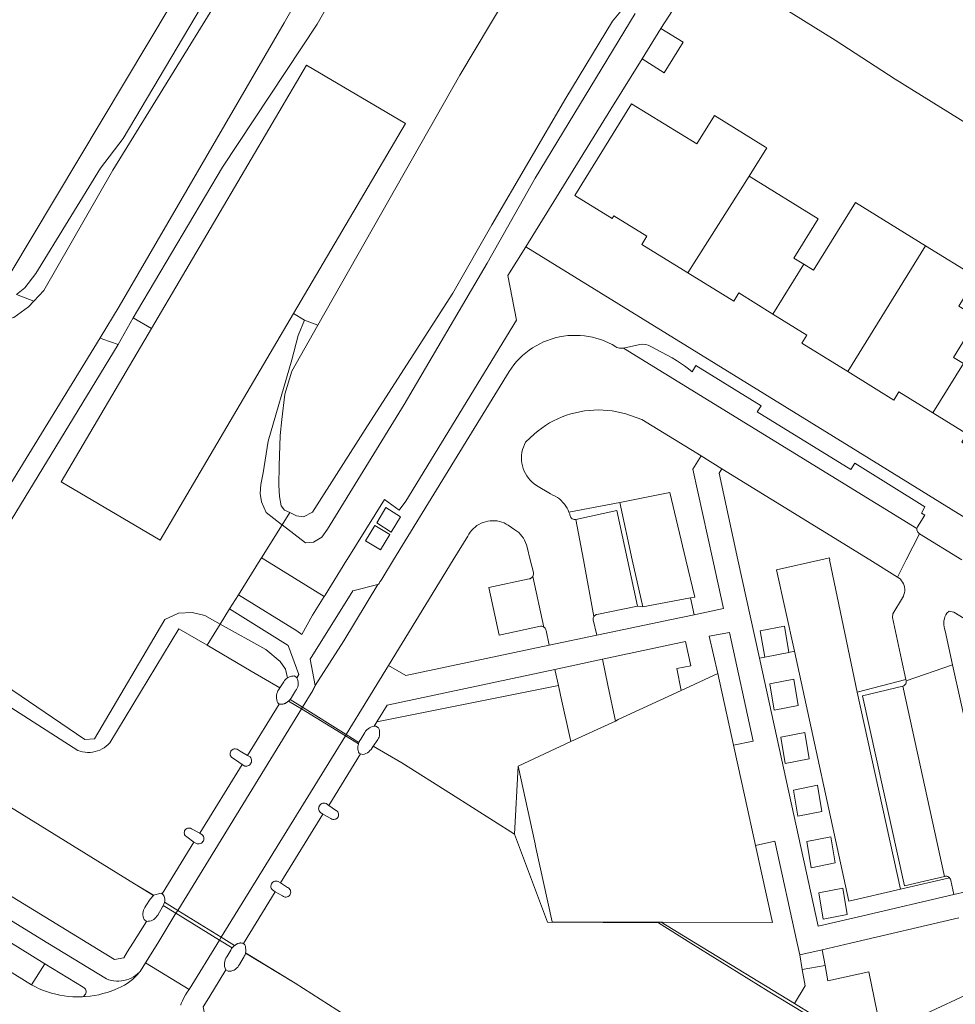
# Model space of a CAD drawing. Header units: metres. Extents: x 89888 to 94270, y 464165 to 468904.
# Tile 286 of 369: x 92589 to 92686, y 467994 to 468095. Entities that reach past the tile are written whole.
import ezdxf

# ---------------------------------------------------------------- set-up
doc = ezdxf.new("R2010")
doc.units = ezdxf.units.M
for name, color, linetype, lineweight in [('B_BEBOUWINGSGRENS_0', 251, 'CONTINUOUS', 13), ('B_TUSSENMUUR_0', 251, 'CONTINUOUS', 13), ('G_GRENS_ALGEMEEN_0', 251, 'CONTINUOUS', 13), ('K_KUNSTWERKGRENS_0', 251, 'CONTINUOUS', 13), ('K_KUNSTWERKGRENS_1', 251, 'CONTINUOUS', 13), ('T_CULTUURGRENS_0', 251, 'CONTINUOUS', 13), ('T_HEK_LIJN_0', 251, 'CONTINUOUS', 13), ('T_MUUR_30CM_LIJN_0', 251, 'CONTINUOUS', 13), ('V_WEGGRENS_0', 251, 'CONTINUOUS', 13), ('V_WEGGRENS_1', 251, 'CONTINUOUS', 13), ('W_KADEMUUR_30CM_LIJN_0', 251, 'CONTINUOUS', 13), ('W_KADEMUUR_30CM_LIJN_1', 251, 'CONTINUOUS', 13), ('W_WALBESCHERMING_LIJN_0', 251, 'CONTINUOUS', 13), ('W_WATERGRENS_0', 251, 'CONTINUOUS', 13)]:
    doc.layers.add(name, color=color, linetype=linetype, lineweight=lineweight)

# ---------------------------------------------------------------- blocks, each defined once
blk = doc.blocks.new('OGT_BLOK1_ACAD_1_FMEBLOCK13')
at = {"layer": 'T_CULTUURGRENS_0'}
for p, q in [((-4.16, 5.77), (0.42, 6.82)), ((1.32, 6.82), (4.16, -6.82))]:
    blk.add_line(p, q, dxfattribs=at)

msp = doc.modelspace()

# ---------------------------------------------------------------- linework, layer by layer
at = {"layer": 'B_BEBOUWINGSGRENS_0'}
for p, q in [((92653.42, 468091.2), (92655.37, 468094.34)), ((92657.47, 468026.06), (92661.24, 468027.81)), ((92661.24, 468027.81), (92662.86, 468020.41)), ((92646.09, 468020.78), (92650.68, 468022.91)), ((92640.65, 468018.26), (92646.09, 468020.78))]:
    msp.add_line(p, q, dxfattribs=at)
for points in [[(92655.37, 468094.34), (92657.66, 468092.92), (92655.72, 468089.78), (92653.42, 468091.2)], [(92602.84, 468063.39), (92618.83, 468090.56), (92629.03, 468084.55), (92617.49, 468064.94)], [(92664.48, 468079.1), (92666.29, 468082.02), (92666.15, 468082.11), (92660.88, 468085.38), (92659.06, 468082.43), (92652.34, 468086.58), (92646.5, 468077.12), (92650.35, 468074.73), (92650.52, 468075.02), (92653.92, 468072.91), (92653.39, 468072.06), (92658.14, 468069.13)], [(92670.09, 468070.03), (92669.07, 468070.66), (92671.58, 468074.71), (92664.48, 468079.1)], [(92682.66, 468071.92), (92675.43, 468076.39), (92671.11, 468069.4), (92670.09, 468070.03)], [(92686.56, 468059.79), (92685.53, 468060.42), (92688.04, 468064.51), (92686.09, 468065.71), (92687.92, 468068.68), (92682.66, 468071.92)], [(92658.14, 468069.13), (92662.88, 468066.21), (92663.4, 468067.06), (92666.92, 468064.89)], [(92617.49, 468064.94), (92603.73, 468041.57), (92593.53, 468047.58), (92602.84, 468063.39)], [(92666.92, 468064.89), (92670.43, 468062.72), (92669.9, 468061.87), (92674.64, 468058.95)], [(92674.64, 468058.95), (92679.38, 468056.02), (92679.9, 468056.87), (92683.42, 468054.7)], [(92683.42, 468054.7), (92686.93, 468052.54), (92686.4, 468051.68), (92691.14, 468048.76)], [(92650.68, 468022.91), (92650.97, 468023.05), (92657.47, 468026.06)], [(92662.86, 468020.41), (92664.05, 468014.96), (92665.13, 468010.06)], [(92655.41, 468002.16), (92654.46, 468002.16), (92644.15, 468002.2), (92642.45, 468010), (92642.4, 468010.23), (92640.65, 468018.26)], [(92665.13, 468010.06), (92666.87, 468002.11), (92655.52, 468002.16), (92655.41, 468002.16)], [(92683.97, 467984.71), (92682.27, 467992.55), (92687.75, 467995.09)]]:
    msp.add_lwpolyline(points, dxfattribs=at)
at = {"layer": 'B_TUSSENMUUR_0'}
for p, q in [((92658.14, 468069.13), (92664.48, 468079.1)), ((92674.64, 468058.95), (92682.66, 468071.92)), ((92666.92, 468064.89), (92670.09, 468070.03)), ((92683.42, 468054.7), (92686.56, 468059.79))]:
    msp.add_line(p, q, dxfattribs=at)
at = {"layer": 'G_GRENS_ALGEMEEN_0'}
for p, q in [((92600.96, 468064.5), (92599.39, 468061.75)), ((92599.39, 468061.75), (92585.87, 468039.53))]:
    msp.add_line(p, q, dxfattribs=at)
for points in [[(92614.65, 468044.42), (92614.17, 468045.52), (92614.04, 468046.38), (92614.11, 468047.29), (92614.35, 468048.51), (92614.86, 468051.76), (92617.32, 468060.18), (92617.95, 468062.66), (92618.63, 468064.27)], [(92616.31, 468043.14), (92616.26, 468043.17), (92614.65, 468044.42)], [(92581.66, 468031.59), (92581.96, 468030.52), (92595.96, 468020.99), (92596.97, 468021.07), (92604.22, 468033.39), (92605.61, 468034.04), (92607.04, 468034.11), (92608.34, 468033.8), (92609.93, 468032.91)]]:
    msp.add_lwpolyline(points, dxfattribs=at)
at = {"layer": 'K_KUNSTWERKGRENS_0'}
for p, q in [((92616.57, 468024.71), (92616.52, 468024.69)), ((92616.57, 468024.71), (92616.57, 468024.71)), ((92616.72, 468024.78), (92616.69, 468024.77)), ((92616.74, 468024.79), (92616.72, 468024.78)), ((92616.86, 468024.87), (92616.74, 468024.79)), ((92616.87, 468024.88), (92616.86, 468024.87)), ((92616.87, 468024.88), (92616.87, 468024.88)), ((92622.83, 468021.38), (92618.31, 468024.15)), ((92624.18, 468020.56), (92622.83, 468021.38)), ((92624.12, 468020.18), (92624.13, 468020.23)), ((92624.12, 468020.17), (92624.12, 468020.18)), ((92624.13, 468020.33), (92624.14, 468020.4)), ((92624.14, 468020.4), (92624.14, 468020.4)), ((92624.17, 468020.53), (92624.18, 468020.55)), ((92624.18, 468020.55), (92624.18, 468020.56)), ((92624.13, 468020.01), (92624.13, 468020.06)), ((92624.13, 468019.99), (92624.13, 468020.01)), ((92624.16, 468019.85), (92624.13, 468019.99)), ((92607.82, 468011.35), (92608.07, 468011.18)), ((92603.04, 468004.92), (92603.05, 468004.93)), ((92604.2, 468004.34), (92604.18, 468004.22)), ((92604.19, 468004.67), (92604.19, 468004.67)), ((92604.2, 468004.52), (92604.2, 468004.49)), ((92604.2, 468004.49), (92604.2, 468004.49)), ((92604.06, 468003.87), (92605.36, 468003.08)), ((92605.36, 468003.08), (92609.86, 468000.32)), ((92609.86, 468000.32), (92611.17, 467999.52)), ((92611.52, 467999.83), (92611.59, 467999.88)), ((92611.59, 467999.88), (92611.67, 467999.91)), ((92611.69, 467999.93), (92611.7, 467999.93)), ((92611.7, 467999.93), (92611.78, 467999.96)), ((92611.4, 467999.76), (92611.41, 467999.76)), ((92611.41, 467999.76), (92611.46, 467999.8))]:
    msp.add_line(p, q, dxfattribs=at)
for points in [[(92616.09, 468026.33), (92616.42, 468026.84), (92616.49, 468026.96), (92616.57, 468027.08), (92616.66, 468027.18), (92616.76, 468027.28), (92616.88, 468027.36)], [(92616.88, 468027.36), (92617.01, 468027.43), (92617.15, 468027.49), (92617.29, 468027.53), (92617.44, 468027.55), (92617.59, 468027.56), (92617.84, 468027.38)], [(92617.84, 468027.38), (92617.9, 468027.24), (92617.94, 468027.08), (92617.96, 468026.92), (92617.97, 468026.77), (92617.95, 468026.61), (92617.92, 468026.45), (92617.86, 468026.3), (92617.79, 468026.16), (92617.7, 468026.03), (92617.27, 468025.32), (92617.23, 468025.26), (92617.19, 468025.19), (92617.14, 468025.13)], [(92616.01, 468024.66), (92615.87, 468024.77), (92615.8, 468024.92), (92615.75, 468025.08), (92615.73, 468025.25), (92615.72, 468025.41), (92615.73, 468025.58), (92615.77, 468025.74), (92615.82, 468025.9), (92615.85, 468025.96), (92615.88, 468026.01), (92615.91, 468026.07), (92615.95, 468026.12), (92615.98, 468026.17), (92616.09, 468026.33)], [(92616.37, 468024.64), (92616.29, 468024.64), (92616.22, 468024.64), (92616.15, 468024.64), (92616.08, 468024.65), (92616.01, 468024.66)], [(92616.52, 468024.69), (92616.5, 468024.68), (92616.37, 468024.64)], [(92616.69, 468024.77), (92616.62, 468024.73), (92616.57, 468024.71)], [(92618.31, 468024.15), (92616.98, 468024.97), (92616.87, 468024.88)], [(92624.23, 468020.71), (92624.25, 468020.76), (92624.28, 468020.8), (92624.3, 468020.85), (92624.33, 468020.9), (92624.35, 468020.94), (92624.41, 468021.03), (92624.83, 468021.72), (92624.92, 468021.87), (92625.04, 468022), (92625.17, 468022.12), (92625.31, 468022.22), (92625.47, 468022.29), (92625.64, 468022.35), (92625.81, 468022.38)], [(92625.81, 468022.38), (92625.91, 468022.39), (92625.98, 468022.39), (92626.25, 468022.2), (92626.3, 468022.07), (92626.34, 468021.94), (92626.36, 468021.8), (92626.36, 468021.66), (92626.36, 468021.53), (92626.34, 468021.39), (92626.3, 468021.26), (92626.25, 468021.13), (92626.19, 468021.01), (92626.11, 468020.89), (92625.74, 468020.35), (92625.7, 468020.3)], [(92624.13, 468020.06), (92624.12, 468020.13), (92624.12, 468020.17)], [(92624.13, 468020.23), (92624.13, 468020.28), (92624.13, 468020.33)], [(92624.14, 468020.4), (92624.15, 468020.42), (92624.17, 468020.53)], [(92625.7, 468020.3), (92625.58, 468020.13), (92625.49, 468019.98), (92625.37, 468019.86), (92625.24, 468019.74), (92625.1, 468019.64), (92624.95, 468019.56), (92624.79, 468019.5), (92624.62, 468019.46), (92624.39, 468019.52)], [(92612.75, 468019.35), (92611.98, 468019.81), (92611.77, 468019.93), (92611.68, 468019.99), (92611.59, 468020.02), (92611.48, 468020.04), (92611.38, 468020.03), (92611.27, 468020), (92611.18, 468019.95), (92611.1, 468019.89), (92611.03, 468019.8), (92610.99, 468019.71), (92610.96, 468019.61), (92610.95, 468019.5), (92610.97, 468019.4), (92611.01, 468019.3), (92611.07, 468019.21), (92611.14, 468019.13), (92611.49, 468018.91), (92612.19, 468018.43)], [(92612.75, 468019.35), (92613, 468019.2), (92613.07, 468019.11), (92613.12, 468019.01), (92613.15, 468018.9), (92613.15, 468018.79), (92613.14, 468018.68), (92613.1, 468018.57), (92613.05, 468018.48), (92612.97, 468018.39), (92612.88, 468018.33), (92612.78, 468018.28), (92612.67, 468018.25), (92612.56, 468018.25), (92612.45, 468018.26), (92612.19, 468018.43)], [(92624.39, 468019.52), (92624.32, 468019.56), (92624.25, 468019.61), (92624.2, 468019.68), (92624.17, 468019.76), (92624.16, 468019.85)], [(92620.52, 468013.29), (92620.26, 468013.46), (92620.19, 468013.54), (92620.13, 468013.64), (92620.09, 468013.74), (92620.07, 468013.85), (92620.08, 468013.97), (92620.1, 468014.07), (92620.15, 468014.17), (92620.22, 468014.27), (92620.3, 468014.34), (92620.4, 468014.4), (92620.51, 468014.43), (92620.62, 468014.45), (92620.73, 468014.44), (92620.84, 468014.41), (92621.11, 468014.21)], [(92620.52, 468013.29), (92621.34, 468012.85), (92621.43, 468012.8), (92621.53, 468012.76), (92621.64, 468012.75), (92621.75, 468012.77), (92621.85, 468012.8), (92621.94, 468012.86), (92622.02, 468012.93), (92622.08, 468013.02), (92622.12, 468013.12), (92622.14, 468013.23), (92622.13, 468013.34), (92622.1, 468013.44), (92622.05, 468013.53), (92621.98, 468013.62), (92621.9, 468013.68), (92621.8, 468013.73), (92621.11, 468014.21)], [(92607.82, 468011.35), (92606.96, 468011.79), (92606.87, 468011.84), (92606.77, 468011.87), (92606.67, 468011.87), (92606.56, 468011.85), (92606.47, 468011.81), (92606.38, 468011.76), (92606.31, 468011.68), (92606.26, 468011.59), (92606.23, 468011.49), (92606.21, 468011.39), (92606.23, 468011.28), (92606.26, 468011.18), (92606.32, 468011.09), (92606.39, 468011.02), (92606.47, 468010.96), (92607.2, 468010.43)], [(92608.07, 468011.18), (92608.14, 468011.1), (92608.2, 468011), (92608.23, 468010.89), (92608.24, 468010.78), (92608.23, 468010.67), (92608.2, 468010.56), (92608.15, 468010.47), (92608.07, 468010.38), (92607.98, 468010.31), (92607.88, 468010.26), (92607.77, 468010.23), (92607.66, 468010.23), (92607.55, 468010.25), (92607.2, 468010.43)], [(92615.58, 468005.3), (92615.31, 468005.48), (92615.24, 468005.57), (92615.18, 468005.67), (92615.16, 468005.78), (92615.15, 468005.89), (92615.17, 468006), (92615.21, 468006.11), (92615.28, 468006.21), (92615.36, 468006.28), (92615.45, 468006.34), (92615.56, 468006.38), (92615.67, 468006.4), (92615.79, 468006.39), (92615.9, 468006.36), (92616.16, 468006.23)], [(92615.58, 468005.3), (92616.35, 468004.87), (92616.44, 468004.81), (92616.53, 468004.77), (92616.64, 468004.75), (92616.74, 468004.75), (92616.84, 468004.77), (92616.94, 468004.81), (92617.02, 468004.87), (92617.1, 468004.95), (92617.15, 468005.04), (92617.19, 468005.14), (92617.2, 468005.24), (92617.19, 468005.35), (92617.17, 468005.45), (92617.12, 468005.54), (92617.05, 468005.62), (92616.97, 468005.69), (92616.88, 468005.74), (92616.16, 468006.23)], [(92603.05, 468004.93), (92603.83, 468005.16), (92603.94, 468005.1)], [(92603.94, 468005.1), (92604.05, 468004.98), (92604.15, 468004.83)], [(92602.34, 468002.24), (92602.08, 468002.42), (92602.02, 468002.57), (92601.97, 468002.73), (92601.95, 468002.9), (92601.95, 468003.07), (92601.98, 468003.23), (92602.02, 468003.39), (92602.09, 468003.55), (92602.17, 468003.69), (92602.26, 468003.83), (92602.7, 468004.55), (92603.04, 468004.92)], [(92604.15, 468004.83), (92604.18, 468004.71), (92604.19, 468004.67)], [(92604.19, 468004.67), (92604.2, 468004.59), (92604.2, 468004.52)], [(92604.2, 468004.49), (92604.2, 468004.46), (92604.2, 468004.34)], [(92604.06, 468003.87), (92604.01, 468003.79), (92603.98, 468003.74), (92603.48, 468002.9), (92603.4, 468002.77), (92603.3, 468002.65), (92603.19, 468002.54), (92603.07, 468002.45), (92602.94, 468002.37), (92602.79, 468002.31), (92602.65, 468002.27), (92602.49, 468002.25), (92602.34, 468002.24)], [(92611.67, 467999.91), (92611.69, 467999.93), (92611.69, 467999.93)], [(92611.78, 467999.96), (92611.79, 467999.97), (92611.9, 468000)], [(92611.9, 468000), (92611.95, 468000.01), (92611.99, 468000.02), (92612.06, 468000.02), (92612.13, 468000.01), (92612.2, 468000), (92612.27, 467999.98), (92612.34, 467999.96)], [(92612.34, 467999.96), (92612.46, 467999.83), (92612.52, 467999.67), (92612.55, 467999.5), (92612.57, 467999.33), (92612.57, 467999.16), (92612.53, 467998.97)], [(92610.49, 467997.24), (92610.43, 467997.41), (92610.38, 467997.58), (92610.36, 467997.75), (92610.36, 467997.93), (92610.39, 467998.11), (92610.44, 467998.28), (92610.51, 467998.44), (92610.6, 467998.59), (92611.02, 467999.28), (92611.05, 467999.34), (92611.07, 467999.38), (92611.1, 467999.43), (92611.14, 467999.48), (92611.17, 467999.52)], [(92612.53, 467998.97), (92612.49, 467998.84), (92612.45, 467998.73), (92612.4, 467998.64), (92612.35, 467998.54), (92612.29, 467998.45), (92611.9, 467997.79), (92611.82, 467997.65), (92611.73, 467997.52), (92611.62, 467997.4), (92611.49, 467997.3), (92611.36, 467997.22), (92611.21, 467997.16), (92611.05, 467997.11), (92610.89, 467997.1), (92610.73, 467997.1), (92610.49, 467997.24)], [(92611.46, 467999.8), (92611.49, 467999.82), (92611.52, 467999.83)]]:
    msp.add_lwpolyline(points, dxfattribs=at)
at = {"layer": 'K_KUNSTWERKGRENS_1'}
for p, q in [((92616.01, 468024.66), (92612.75, 468019.35)), ((92616.52, 468024.69), (92616.37, 468024.64)), ((92616.54, 468024.7), (92616.52, 468024.69)), ((92616.57, 468024.71), (92616.54, 468024.7)), ((92616.73, 468024.79), (92616.57, 468024.71)), ((92616.74, 468024.79), (92616.73, 468024.79)), ((92616.87, 468024.88), (92616.86, 468024.87)), ((92617.01, 468025), (92616.87, 468024.88)), ((92617.14, 468025.13), (92617.01, 468025)), ((92624.12, 468020.2), (92624.13, 468020.23)), ((92624.12, 468020.18), (92624.12, 468020.2)), ((92624.13, 468020), (92624.12, 468020.18)), ((92624.13, 468020.33), (92624.14, 468020.37)), ((92624.13, 468020.23), (92624.13, 468020.33)), ((92624.14, 468020.4), (92624.18, 468020.55)), ((92624.14, 468020.37), (92624.14, 468020.4)), ((92624.18, 468020.56), (92624.23, 468020.71)), ((92624.18, 468020.55), (92624.18, 468020.56)), ((92621.11, 468014.21), (92624.39, 468019.52)), ((92624.13, 468019.99), (92624.13, 468020)), ((92612.19, 468018.43), (92607.82, 468011.35)), ((92616.16, 468006.23), (92620.52, 468013.29)), ((92607.2, 468010.43), (92603.94, 468005.1)), ((92612.34, 467999.96), (92615.58, 468005.3)), ((92604.12, 468004.02), (92604.06, 468003.87)), ((92604.17, 468004.2), (92604.12, 468004.02)), ((92604.15, 468004.83), (92604.19, 468004.67)), ((92604.18, 468004.22), (92604.17, 468004.2)), ((92604.19, 468004.67), (92604.2, 468004.52)), ((92604.2, 468004.52), (92604.2, 468004.5)), ((92604.2, 468004.5), (92604.2, 468004.49)), ((92604.2, 468004.49), (92604.2, 468004.34)), ((92611.41, 467999.76), (92611.59, 467999.88)), ((92611.59, 467999.88), (92611.7, 467999.93)), ((92611.7, 467999.93), (92611.73, 467999.95)), ((92611.73, 467999.95), (92611.78, 467999.96)), ((92611.78, 467999.96), (92611.9, 468000)), ((92611.17, 467999.52), (92611.29, 467999.66)), ((92611.29, 467999.66), (92611.4, 467999.76)), ((92611.4, 467999.76), (92611.41, 467999.76))]:
    msp.add_line(p, q, dxfattribs=at)
msp.add_lwpolyline([(92604.19, 468004.67), (92604.19, 468004.67), (92604.19, 468004.67)], dxfattribs=at)
at = {"layer": 'T_CULTUURGRENS_0'}
for p, q in [((92641.44, 468071.82), (92650.2, 468086.01)), ((92588.92, 468066.91), (92590.71, 468066.23)), ((92618.63, 468064.27), (92619.99, 468063.74)), ((92652.42, 468039.53), (92651.13, 468045.44)), ((92653.49, 468034.67), (92652.42, 468039.53)), ((92669.13, 468030.11), (92667.3, 468038.49)), ((92653.49, 468034.67), (92658.41, 468035.61)), ((92658.41, 468035.61), (92658.81, 468033.87)), ((92665.62, 468032.21), (92666.08, 468029.5)), ((92665.53, 468029.38), (92666.08, 468029.5)), ((92666.08, 468029.5), (92668.55, 468029.99)), ((92668.55, 468029.99), (92669.13, 468030.11)), ((92627.15, 468024.56), (92644.43, 468028.24)), ((92626.08, 468022.82), (92644.8, 468026.57)), ((92666.6, 468026.73), (92667.05, 468024.03)), ((92675.61, 468025.9), (92680.06, 468005.55)), ((92626.08, 468022.82), (92627.15, 468024.56)), ((92667.74, 468021.23), (92668.19, 468018.53)), ((92669.04, 468015.79), (92669.5, 468013.09)), ((92670.41, 468010.48), (92670.86, 468007.78)), ((92671.64, 468005.17), (92672.1, 468002.46))]:
    msp.add_line(p, q, dxfattribs=at)
for points in [[(92588.92, 468066.91), (92589.77, 468067.59), (92590.91, 468069.07), (92597.57, 468079.94), (92599.91, 468082.99), (92609.2, 468098.68), (92613.27, 468104.96), (92626.25, 468125.79), (92638.02, 468144.59), (92648.69, 468162.19), (92649.34, 468163.36), (92649.49, 468164.53)], [(92634.82, 468120.05), (92633.94, 468119.16), (92632.55, 468116.87), (92619.92, 468094.77), (92610.16, 468080.03), (92601.39, 468065.24), (92600.96, 468064.5)], [(92652.7, 468095.9), (92642.4, 468078.91), (92637.46, 468070.12), (92628.88, 468055.55), (92621, 468042.69), (92620.4, 468041.88), (92619.53, 468041.35), (92618.71, 468041.28), (92616.31, 468043.14)], [(92597.54, 468062.44), (92597.83, 468062.29), (92599.39, 468061.75)], [(92657.94, 468039.53), (92656.28, 468046.49), (92651.13, 468045.44)], [(92658.41, 468035.61), (92658.86, 468035.68), (92657.94, 468039.53)], [(92671.87, 468039.53), (92672.74, 468039.73), (92672.78, 468039.53)], [(92609.93, 468032.91), (92614.64, 468030.27), (92616.1, 468029.04), (92616.67, 468028.26), (92616.88, 468027.36)], [(92668.55, 468029.99), (92668.1, 468032.69), (92665.62, 468032.21)], [(92669.13, 468030.11), (92674.76, 468004.34), (92680.06, 468005.55)], [(92667.05, 468024.03), (92669.53, 468024.52), (92669.07, 468027.22), (92666.6, 468026.73)], [(92668.19, 468018.53), (92670.67, 468019.01), (92670.21, 468021.72), (92667.74, 468021.23)], [(92669.5, 468013.09), (92671.97, 468013.57), (92671.52, 468016.28), (92669.04, 468015.79)], [(92670.86, 468007.78), (92673.34, 468008.27), (92672.88, 468010.97), (92670.41, 468010.48)], [(92672.1, 468002.46), (92674.57, 468002.95), (92674.12, 468005.66), (92671.64, 468005.17)]]:
    msp.add_lwpolyline(points, dxfattribs=at)
at = {"layer": 'T_HEK_LIJN_0'}
for p, q in [((92650.2, 468086.01), (92653.42, 468091.2)), ((92616.31, 468043.14), (92617.1, 468044.4)), ((92614.19, 468039.74), (92616.31, 468043.14)), ((92611.82, 468035.94), (92614.06, 468039.53)), ((92614.06, 468039.53), (92614.19, 468039.74)), ((92610.9, 468034.47), (92611.82, 468035.94)), ((92609.93, 468032.91), (92610.9, 468034.47))]:
    msp.add_line(p, q, dxfattribs=at)
for points in [[(92518.51, 468109.3), (92544.06, 468093.53), (92544.69, 468094.81), (92561.5, 468084.77), (92581.92, 468072.68), (92588.09, 468068.95), (92588.18, 468068.89), (92588.24, 468068.99), (92614.3, 468112.59), (92613.93, 468112.65), (92626.65, 468133.99)], [(92608.57, 468030.72), (92609.3, 468031.89), (92609.93, 468032.91)]]:
    msp.add_lwpolyline(points, dxfattribs=at)
at = {"layer": 'T_MUUR_30CM_LIJN_0'}
for p, q in [((92649.89, 468026.62), (92649.33, 468029.28)), ((92644.43, 468028.24), (92644.8, 468026.57)), ((92650.68, 468022.91), (92649.89, 468026.62)), ((92669.14, 467993.77), (92676.5, 467989.27))]:
    msp.add_line(p, q, dxfattribs=at)
for points in [[(92644.8, 468026.57), (92645.02, 468025.57), (92646.09, 468020.78)], [(92655.41, 468002.16), (92658.94, 468000), (92669.14, 467993.77)]]:
    msp.add_lwpolyline(points, dxfattribs=at)
at = {"layer": 'V_WEGGRENS_0'}
for p, q in [((92659.07, 468100.09), (92655.37, 468094.34)), ((92618.63, 468064.27), (92617.49, 468064.94)), ((92602.84, 468063.39), (92600.96, 468064.5)), ((92651.5, 468061.37), (92681.76, 468042.78)), ((92661.65, 468048.93), (92659.51, 468050.25)), ((92661.65, 468048.93), (92676.9, 468039.53)), ((92627, 468044.94), (92626.06, 468043.36)), ((92651.13, 468045.44), (92645.89, 468044.45)), ((92646.61, 468043.7), (92647.38, 468039.53)), ((92625.86, 468043.09), (92624.9, 468041.51)), ((92682.03, 468042.21), (92680.67, 468039.53)), ((92686.4, 468039.53), (92682.03, 468042.21)), ((92614.53, 468039.53), (92614.19, 468039.74)), ((92620.64, 468035.74), (92614.53, 468039.53)), ((92623.03, 468039.58), (92623, 468039.53)), ((92627.27, 468028.64), (92633.96, 468039.53)), ((92647.38, 468039.53), (92648.46, 468033.69)), ((92652.96, 468034.75), (92651.92, 468039.53)), ((92665.53, 468029.38), (92663.31, 468039.53)), ((92676.9, 468039.53), (92679.77, 468037.76)), ((92680.67, 468039.53), (92679.77, 468037.76)), ((92643.31, 468032.59), (92642.15, 468037.81)), ((92652.96, 468034.75), (92653.49, 468034.67)), ((92643.85, 468030.72), (92648.76, 468031.75)), ((92643.85, 468030.72), (92629.06, 468027.59)), ((92671.57, 468001.74), (92665.53, 468029.38)), ((92629.06, 468027.59), (92627.27, 468028.64)), ((92644.43, 468028.24), (92649.33, 468029.28)), ((92657, 468028.33), (92657.47, 468026.06)), ((92685.45, 468028.7), (92680.66, 468027.06)), ((92680.63, 468027.18), (92675.61, 468025.9)), ((92680.31, 468026.51), (92684.61, 468006.88)), ((92680.63, 468027.18), (92680.66, 468027.06)), ((92625.81, 468022.38), (92626.08, 468022.82)), ((92640.65, 468018.26), (92640.27, 468011.23)), ((92680.06, 468005.55), (92685.13, 468006.73)), ((92685.59, 468005), (92690.47, 468006.13)), ((92586.43, 468001.23), (92591.84, 467997.86)), ((92606.71, 467995.2), (92609.86, 468000.32)), ((92669.42, 468000), (92669.69, 467998.78)), ((92585.05, 467999.05), (92590.48, 467995.7)), ((92672, 467999.32), (92669.69, 467998.78)), ((92672.29, 467997.7), (92672, 467999.32)), ((92591.84, 467997.86), (92590.48, 467995.7)), ((92602.23, 467997.97), (92606.71, 467995.2)), ((92669.69, 467998.78), (92669.95, 467997.28)), ((92672.29, 467997.7), (92669.95, 467997.28)), ((92669.95, 467997.28), (92670.24, 467995.6)), ((92672.57, 467996.11), (92672.29, 467997.7)), ((92676.8, 467997.04), (92672.57, 467996.11)), ((92670.24, 467995.6), (92669.14, 467993.77))]:
    msp.add_line(p, q, dxfattribs=at)
for points in [[(92641.44, 468071.82), (92639.6, 468068.87), (92640.49, 468064.25), (92629.05, 468045.6), (92628.38, 468044.67), (92626.87, 468045.75), (92623.03, 468039.58)], [(92693.76, 468039.53), (92675.67, 468050.7), (92641.44, 468071.82)], [(92627.81, 468039.53), (92639.71, 468058.96), (92639.95, 468059.32), (92640.21, 468059.66), (92640.49, 468059.99), (92640.78, 468060.3), (92641.1, 468060.6), (92641.43, 468060.88), (92641.77, 468061.15), (92642.12, 468061.39), (92642.49, 468061.62), (92642.87, 468061.82), (92643.26, 468062.01), (92643.66, 468062.17), (92644.07, 468062.31), (92644.48, 468062.43), (92644.9, 468062.53), (92645.33, 468062.6), (92645.76, 468062.66), (92646.19, 468062.69), (92646.62, 468062.69), (92647.05, 468062.68), (92647.48, 468062.64), (92647.91, 468062.57), (92648.33, 468062.49), (92648.75, 468062.38), (92649.16, 468062.25), (92649.57, 468062.1), (92649.96, 468061.93), (92650.35, 468061.73), (92650.72, 468061.52), (92650.84, 468061.45), (92650.97, 468061.4), (92651.1, 468061.36), (92651.23, 468061.35), (92651.37, 468061.35), (92651.5, 468061.37)], [(92681.76, 468042.78), (92681.83, 468042.93), (92682.57, 468044.13), (92682.23, 468044.35), (92682.6, 468045.01), (92675.35, 468049.49), (92674.95, 468048.85), (92665.31, 468054.79), (92665.71, 468055.42), (92658.98, 468059.57), (92658.6, 468058.93), (92658.21, 468059.24), (92657.81, 468059.55), (92657.4, 468059.83), (92656.97, 468060.1), (92656.54, 468060.36), (92654.32, 468061.54), (92654.2, 468061.6), (92654.07, 468061.66), (92653.8, 468061.75), (92653.51, 468061.78), (92653.2, 468061.74), (92651.5, 468061.37)], [(92641.09, 468049.22), (92641.03, 468049.5), (92641, 468049.78), (92640.99, 468050.06), (92641, 468050.34), (92641.04, 468050.62), (92641.1, 468050.9), (92641.19, 468051.17), (92641.29, 468051.43), (92641.42, 468051.68), (92642.33, 468052.53), (92642.7, 468052.84), (92643.08, 468053.12), (92643.48, 468053.4), (92643.89, 468053.65), (92644.31, 468053.88), (92644.74, 468054.09), (92645.18, 468054.27), (92645.63, 468054.44), (92646.09, 468054.59), (92646.55, 468054.71), (92647.02, 468054.81), (92647.49, 468054.89), (92647.97, 468054.95), (92648.45, 468054.98), (92648.93, 468054.99), (92649.4, 468054.98), (92649.88, 468054.95), (92650.36, 468054.89), (92650.83, 468054.81), (92651.3, 468054.71), (92651.76, 468054.58), (92653.41, 468054.01), (92659.51, 468050.25)], [(92659.51, 468050.25), (92658.66, 468048.9), (92660.71, 468039.53)], [(92645.89, 468044.45), (92645.8, 468044.67), (92645.69, 468044.88), (92645.56, 468045.08), (92645.43, 468045.27), (92645.27, 468045.45), (92645.09, 468045.64), (92644.9, 468045.81), (92644.69, 468045.97), (92644.47, 468046.1), (92644.24, 468046.22), (92644, 468046.33), (92642.54, 468047.21), (92642.31, 468047.37), (92642.1, 468047.55), (92641.89, 468047.74), (92641.71, 468047.96), (92641.54, 468048.19), (92641.4, 468048.43), (92641.27, 468048.68), (92641.17, 468048.95), (92641.09, 468049.22)], [(92663.31, 468039.53), (92661.37, 468048.46), (92661.65, 468048.93)], [(92626.06, 468043.36), (92627.57, 468042.39), (92628.52, 468043.97), (92627, 468044.94)], [(92651.92, 468039.53), (92650.81, 468044.62), (92646.61, 468043.7)], [(92637.28, 468043.47), (92637.52, 468043.53), (92637.76, 468043.56), (92638, 468043.57), (92638.24, 468043.57), (92638.49, 468043.54), (92638.73, 468043.49), (92638.96, 468043.42), (92639.19, 468043.34), (92639.4, 468043.23), (92639.61, 468043.1), (92640.32, 468042.64), (92640.52, 468042.5), (92640.71, 468042.34), (92640.88, 468042.16), (92641.04, 468041.97), (92641.19, 468041.76), (92641.32, 468041.55), (92641.42, 468041.32), (92641.51, 468041.09), (92641.58, 468040.85), (92641.9, 468039.53)], [(92646.61, 468043.7), (92646.51, 468043.69), (92646.41, 468043.7), (92646.32, 468043.73), (92646.23, 468043.78), (92646.15, 468043.84), (92646.09, 468043.91), (92646.04, 468044), (92646.01, 468044.09), (92645.99, 468044.17), (92645.97, 468044.24), (92645.94, 468044.31), (92645.92, 468044.38), (92645.89, 468044.45)], [(92624.9, 468041.51), (92626.44, 468040.55), (92627.4, 468042.14), (92625.86, 468043.09)], [(92633.96, 468039.53), (92635.46, 468041.98), (92635.57, 468042.19), (92635.71, 468042.39), (92635.86, 468042.58), (92636.03, 468042.76), (92636.21, 468042.92), (92636.4, 468043.06), (92636.61, 468043.19), (92636.82, 468043.3), (92637.05, 468043.4), (92637.28, 468043.47)], [(92681.76, 468042.78), (92681.76, 468042.62), (92681.86, 468042.39), (92682.03, 468042.21)], [(92623, 468039.53), (92620.74, 468035.9), (92620.64, 468035.74)], [(92626.45, 468037.33), (92626.58, 468037.53), (92627.81, 468039.53)], [(92641.9, 468039.53), (92642.22, 468038.23), (92642.23, 468038.14), (92642.23, 468038.05), (92642.21, 468037.97), (92642.18, 468037.89), (92642.15, 468037.81)], [(92660.71, 468039.53), (92661.81, 468034.51), (92658.81, 468033.87)], [(92642.15, 468037.81), (92642.09, 468037.74), (92642.03, 468037.68), (92641.96, 468037.63), (92641.88, 468037.59), (92641.79, 468037.56), (92637.63, 468036.68), (92638.7, 468031.76), (92642.94, 468032.68), (92643.01, 468032.68), (92643.1, 468032.68), (92643.17, 468032.66), (92643.25, 468032.63), (92643.31, 468032.59)], [(92679.77, 468037.76), (92679.92, 468037.65), (92680.06, 468037.53), (92680.19, 468037.38), (92680.29, 468037.23), (92680.38, 468037.06), (92680.44, 468036.88), (92680.49, 468036.7), (92680.51, 468036.51), (92680.51, 468036.32), (92680.48, 468036.13), (92680.43, 468035.95), (92680.37, 468035.77), (92680.28, 468035.61), (92679.3, 468033.96), (92679.24, 468033.59), (92680.18, 468029.26), (92680.63, 468027.18)], [(92626.19, 468036.98), (92623.6, 468036.33), (92619.21, 468029.3), (92619.73, 468026.58)], [(92619.73, 468026.58), (92622.67, 468031.19), (92626.19, 468036.98)], [(92626.45, 468037.33), (92626.4, 468037.26), (92626.35, 468037.19), (92626.3, 468037.11), (92626.24, 468037.04), (92626.19, 468036.98)], [(92611.82, 468035.94), (92617.83, 468032.21), (92618.34, 468031.84), (92619.45, 468033.82), (92620.64, 468035.74)], [(92610.9, 468034.47), (92616.95, 468030.69), (92618.03, 468027.7), (92617.84, 468027.38)], [(92648.46, 468033.69), (92648.51, 468033.75), (92648.56, 468033.8), (92648.62, 468033.84), (92648.69, 468033.88), (92648.76, 468033.9), (92652.96, 468034.75)], [(92648.76, 468031.75), (92648.4, 468033.33), (92648.39, 468033.4), (92648.39, 468033.48), (92648.4, 468033.55), (92648.43, 468033.62), (92648.46, 468033.69)], [(92658.81, 468033.87), (92656.45, 468033.37), (92648.76, 468031.75)], [(92685.45, 468028.7), (92684.68, 468032.21), (92684.61, 468032.41), (92684.57, 468032.62), (92684.54, 468032.83), (92684.54, 468033.04), (92684.56, 468033.25), (92684.6, 468033.46), (92684.66, 468033.66), (92684.74, 468033.85), (92684.84, 468034.04), (92685.11, 468034.25), (92685.59, 468034.14), (92686.64, 468033.49)], [(92643.31, 468032.59), (92643.38, 468032.54), (92643.43, 468032.47), (92643.48, 468032.41), (92643.51, 468032.33), (92643.53, 468032.25), (92643.85, 468030.72)], [(92661.24, 468027.81), (92660.36, 468031.65), (92662.44, 468032.05), (92664.89, 468020.82), (92662.86, 468020.41)], [(92649.33, 468029.28), (92657.89, 468031.1), (92658.46, 468028.61), (92657, 468028.33)], [(92627.27, 468028.64), (92625.14, 468025.17), (92622.92, 468021.53)], [(92687.69, 468018.56), (92687.15, 468020.99), (92685.45, 468028.7)], [(92619.73, 468026.58), (92619.68, 468026.47), (92619.63, 468026.36), (92619.58, 468026.25), (92619.52, 468026.15), (92619.47, 468026.04), (92618.42, 468024.33)], [(92680.31, 468026.51), (92676.14, 468025.51), (92680.48, 468005.92), (92684.61, 468006.88)], [(92680.66, 468027.06), (92680.67, 468026.96), (92680.65, 468026.86), (92680.62, 468026.76), (92680.57, 468026.67), (92680.49, 468026.6), (92680.41, 468026.54), (92680.31, 468026.51)], [(92600.38, 467999.12), (92599.98, 467998.48), (92599.02, 467998.3), (92596.26, 468000), (92586.32, 468006.09), (92585.93, 468006.31), (92585.53, 468006.5), (92585.12, 468006.68), (92584.71, 468006.84), (92584.29, 468006.99), (92580.3, 468008.35), (92579.86, 468008.5), (92579.43, 468008.67), (92579, 468008.86), (92578.58, 468009.07), (92578.17, 468009.3), (92577.77, 468009.54), (92558.22, 468021.54)], [(92665.13, 468010.06), (92667.13, 468010.53), (92669.42, 468000)], [(92684.61, 468006.88), (92684.72, 468006.9), (92684.84, 468006.89), (92684.95, 468006.86), (92685.05, 468006.8), (92685.13, 468006.73)], [(92685.13, 468006.73), (92685.17, 468006.68), (92685.21, 468006.63), (92685.24, 468006.58), (92685.26, 468006.52), (92685.27, 468006.46), (92685.59, 468005)], [(92685.59, 468005), (92676.18, 468002.82), (92671.57, 468001.74)], [(92601.59, 467997), (92601.4, 467996.82), (92601.19, 467996.66), (92600.97, 467996.52), (92600.74, 467996.4), (92600.5, 467996.29), (92600.25, 467996.21), (92600, 467996.14), (92599.74, 467996.1), (92599.48, 467996.08), (92599.22, 467996.08), (92598.96, 467996.1), (92598.7, 467996.15), (92598.45, 467996.21), (92598.2, 467996.3), (92592.14, 468000), (92585.69, 468003.94)], [(92602.23, 467997.97), (92603.48, 468000), (92605.36, 468003.08)], [(92602.34, 468002.24), (92600.93, 468000), (92600.38, 467999.12)], [(92672, 467999.32), (92674.91, 468000), (92686.09, 468002.61)], [(92595.62, 467994.45), (92595.72, 467994.47), (92595.82, 467994.51), (92595.91, 467994.57), (92595.98, 467994.65), (92596.04, 467994.73), (92596.08, 467994.83), (92596.1, 467994.94), (92596.1, 467995.04), (92596.07, 467995.15), (92596.03, 467995.24), (92595.97, 467995.33), (92595.89, 467995.4), (92595.8, 467995.46), (92591.84, 467997.86)], [(92601.59, 467997), (92601.62, 467997.04), (92601.66, 467997.07), (92602.23, 467997.97)], [(92595.62, 467994.45), (92596.07, 467994.48), (92596.51, 467994.53), (92596.96, 467994.59), (92597.4, 467994.68), (92597.83, 467994.79), (92598.26, 467994.91), (92598.69, 467995.06), (92599.1, 467995.23), (92599.42, 467995.35), (92599.73, 467995.5), (92600.04, 467995.66), (92600.33, 467995.84), (92600.61, 467996.04), (92600.88, 467996.26), (92601.13, 467996.49), (92601.37, 467996.74), (92601.59, 467997)], [(92608.57, 467994.07), (92609.22, 467995.14), (92610.49, 467997.24)], [(92676.5, 467989.27), (92677.95, 467991.51), (92676.8, 467997.04)], [(92590.48, 467995.7), (92590.87, 467995.49), (92591.27, 467995.3), (92591.69, 467995.12), (92592.11, 467994.97), (92592.53, 467994.84), (92592.96, 467994.72), (92593.4, 467994.62), (92593.84, 467994.55), (92594.28, 467994.49), (92594.73, 467994.46), (92595.17, 467994.45), (92595.62, 467994.45)], [(92606.71, 467995.2), (92606.53, 467994.93), (92606.35, 467994.65), (92606.19, 467994.36), (92606.04, 467994.06), (92605.91, 467993.76), (92605.88, 467993.68), (92605.85, 467993.61)], [(92617.84, 467985.05), (92618.61, 467986.23), (92608.34, 467992.53), (92608.17, 467993.43), (92608.57, 467994.07)]]:
    msp.add_lwpolyline(points, dxfattribs=at)
at = {"layer": 'V_WEGGRENS_1'}
for p, q in [((92616.57, 468024.71), (92616.54, 468024.7)), ((92616.69, 468024.77), (92616.57, 468024.71)), ((92616.73, 468024.79), (92616.72, 468024.78)), ((92616.87, 468024.88), (92616.73, 468024.79)), ((92617.01, 468025), (92616.87, 468024.88)), ((92616.87, 468024.88), (92616.87, 468024.88)), ((92618.31, 468024.15), (92618.42, 468024.33)), ((92605.55, 468003.37), (92618.31, 468024.15)), ((92610.03, 468000.6), (92622.83, 468021.38)), ((92622.83, 468021.38), (92622.92, 468021.53)), ((92624.12, 468020.17), (92624.12, 468020.2)), ((92624.13, 468020.06), (92624.12, 468020.17)), ((92624.14, 468020.4), (92624.17, 468020.53)), ((92624.14, 468020.37), (92624.14, 468020.4)), ((92624.18, 468020.55), (92624.23, 468020.71)), ((92624.18, 468020.55), (92624.18, 468020.55)), ((92624.13, 468020), (92624.13, 468020.01)), ((92624.16, 468019.85), (92624.13, 468020)), ((92604.2, 468004.5), (92604.2, 468004.49)), ((92605.36, 468003.08), (92605.55, 468003.37)), ((92609.86, 468000.32), (92610.03, 468000.6)), ((92611.67, 467999.91), (92611.69, 467999.93)), ((92611.69, 467999.93), (92611.73, 467999.95)), ((92611.29, 467999.66), (92611.41, 467999.76)), ((92611.41, 467999.76), (92611.41, 467999.76)), ((92611.46, 467999.8), (92611.52, 467999.83))]:
    msp.add_line(p, q, dxfattribs=at)
for points in [[(92616.72, 468024.78), (92616.71, 468024.78), (92616.69, 468024.77)], [(92616.87, 468024.88), (92616.87, 468024.88), (92616.87, 468024.88)], [(92624.17, 468020.53), (92624.18, 468020.54), (92624.18, 468020.55)], [(92624.13, 468020.01), (92624.13, 468020.02), (92624.13, 468020.06)], [(92604.17, 468004.2), (92604.17, 468004.18), (92604.12, 468004.02)], [(92604.2, 468004.49), (92604.2, 468004.34), (92604.17, 468004.2)], [(92611.52, 467999.83), (92611.57, 467999.87), (92611.67, 467999.91)], [(92611.41, 467999.76), (92611.42, 467999.77), (92611.46, 467999.8)]]:
    msp.add_lwpolyline(points, dxfattribs=at)
at = {"layer": 'W_KADEMUUR_30CM_LIJN_0'}
for points in [[(92625.7, 468020.3), (92628.66, 468018.61), (92633.76, 468015.35), (92640.27, 468011.23)], [(92640.27, 468011.23), (92643.69, 468002.17), (92655.11, 468002.08), (92658.47, 468000), (92666.43, 467995.05), (92679.77, 467986.97), (92682.3, 467976.66), (92685.77, 467976.45), (92697.41, 467976.05), (92715.93, 467964.57), (92722.34, 467960.81), (92724.77, 467950.33), (92739.43, 467950.08), (92747.65, 467945.12), (92764.99, 467934.53), (92767.64, 467922.66), (92780.65, 467922.86), (92781.44, 467918.9), (92784.69, 467904.94), (92788.3, 467889.24), (92788.66, 467887.69)]]:
    msp.add_lwpolyline(points, dxfattribs=at)
at = {"layer": 'W_KADEMUUR_30CM_LIJN_1'}
for p, q in [((92618.42, 468024.33), (92617.14, 468025.13)), ((92622.92, 468021.53), (92618.42, 468024.33)), ((92624.23, 468020.71), (92622.92, 468021.53))]:
    msp.add_line(p, q, dxfattribs=at)
at = {"layer": 'W_WALBESCHERMING_LIJN_0'}
for p, q in [((92608.57, 468030.72), (92605.65, 468032.43)), ((92603.04, 468004.92), (92601.09, 468006.12)), ((92603.04, 468004.92), (92603.04, 468004.92)), ((92604.18, 468004.22), (92605.55, 468003.37)), ((92605.55, 468003.37), (92610.03, 468000.6)), ((92610.03, 468000.6), (92611.4, 467999.76)), ((92617.67, 467995.88), (92612.54, 467999))]:
    msp.add_line(p, q, dxfattribs=at)
for points in [[(92619.99, 468063.74), (92634.64, 468089.53), (92644.12, 468105.43)], [(92689.14, 468083.15), (92688.93, 468083.27), (92679.53, 468089.1), (92673.35, 468093.15), (92663.54, 468099.25), (92661.43, 468100.83)], [(92619.99, 468063.74), (92617.3, 468059), (92616.58, 468056.63), (92616.29, 468054.02), (92616.12, 468052.37), (92615.99, 468049.22), (92615.96, 468047.23), (92616.04, 468046.07), (92616.21, 468045.11), (92616.54, 468044.66), (92617.1, 468044.4)], [(92616.09, 468026.33), (92613.13, 468028.06), (92608.57, 468030.72)], [(92601.09, 468006.12), (92583.03, 468017.26), (92566.97, 468027.08)], [(92752.5, 467912.07), (92749.2, 467914.52), (92743.61, 467918.33), (92737.38, 467922.14), (92732.02, 467925.6), (92727.26, 467928.55), (92721.78, 467931.75), (92713.32, 467936.95), (92705.91, 467941.54), (92697.25, 467946.85), (92687.79, 467952.71), (92680.28, 467957.34), (92672.37, 467962.09), (92664.5, 467966.89), (92657.28, 467971.36), (92648.93, 467976.56), (92640.28, 467981.81), (92631.65, 467987.18), (92622.81, 467992.58), (92617.67, 467995.88)]]:
    msp.add_lwpolyline(points, dxfattribs=at)
at = {"layer": 'W_WATERGRENS_0'}
for p, q in [((92590.71, 468066.23), (92590.15, 468065.64)), ((92583.5, 468039.53), (92597.54, 468062.44)), ((92603.05, 468004.93), (92601.09, 468006.12)), ((92617.67, 467995.88), (92612.53, 467998.97))]:
    msp.add_line(p, q, dxfattribs=at)
for points in [[(92622.25, 468117.41), (92620.75, 468114.96), (92610.78, 468099.07), (92603.75, 468087.64), (92598.86, 468079.71), (92591.74, 468067.33), (92590.71, 468066.23)], [(92597.54, 468062.44), (92599.52, 468065.67), (92616.52, 468094.91), (92629.11, 468116.97)], [(92645.58, 468087.16), (92650.38, 468095.09), (92652.27, 468097.41), (92654.11, 468098.92), (92657.49, 468100.68), (92659.45, 468101.19), (92660.53, 468101.12), (92661.43, 468100.83)], [(92617.1, 468044.4), (92617.79, 468044.08), (92618.53, 468043.96), (92619.44, 468044.46), (92625.13, 468053.36), (92633.91, 468067.05), (92637.92, 468074.08), (92645.58, 468087.16)], [(92590.15, 468065.64), (92588.66, 468064.52), (92587.46, 468064.24), (92586.72, 468064.22)], [(92605.65, 468032.43), (92598.54, 468020.67), (92598.36, 468020.48), (92598.17, 468020.31), (92597.96, 468020.16), (92597.74, 468020.03), (92597.51, 468019.91), (92597.27, 468019.82), (92597.02, 468019.75), (92596.77, 468019.7), (92596.51, 468019.67), (92596.25, 468019.67), (92596, 468019.69), (92595.74, 468019.73), (92595.49, 468019.8), (92595.25, 468019.88), (92580.92, 468029.06)]]:
    msp.add_lwpolyline(points, dxfattribs=at)

# ---------------------------------------------------------------- block references
at = {"layer": 'T_CULTUURGRENS_0'}
msp.add_blockref('OGT_BLOK1_ACAD_1_FMEBLOCK13', (92671.45, 468032.72), dxfattribs=at)

doc.saveas('drawing.dxf')
